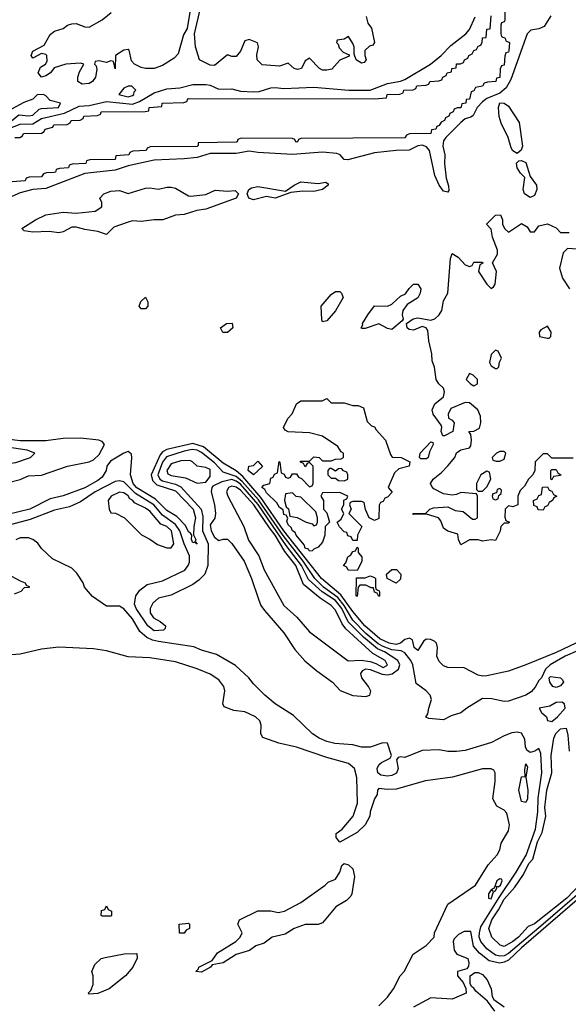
# Model space of a CAD drawing. Header units: inches. Extents: x 2348341 to 2479810, y 460419 to 613669.
# Tile 438 of 656: x 2404249 to 2406787, y 541479 to 546036. Entities that reach past the tile are written whole.
import ezdxf

# ---------------------------------------------------------------- set-up
doc = ezdxf.new("R2010")
doc.units = ezdxf.units.IN
doc.header["$MEASUREMENT"] = 0
doc.layers.add('C4504', color=7, linetype='Continuous')

msp = doc.modelspace()

# ---------------------------------------------------------------- linework, layer by layer
at = {"layer": 'C4504', "color": 2}
for points, elevation in [([(2406494, 546150), (2406492.7, 546032.7), (2406490, 546026), (2406478, 546022), (2406474, 546010), (2406474, 545970), (2406478, 545958), (2406494, 545950), (2406498, 545938), (2406514, 545930), (2406511.3, 545891.3), (2406510, 545886), (2406498, 545882), (2406492.7, 545867.3), (2406490, 545826), (2406478, 545822), (2406472, 545808), (2406470, 545768), (2406454, 545766), (2406452, 545750), (2406412.7, 545747.3), (2406398, 545742), (2406390, 545728), (2406358, 545722), (2406350, 545706), (2406338, 545702), (2406330, 545668), (2406314, 545666), (2406312, 545650), (2406294, 545646), (2406290, 545628.7), (2406272, 545628), (2406258, 545622), (2406254, 545610), (2406238, 545602), (2406234, 545590), (2406218, 545582), (2406214, 545570), (2406198, 545562), (2406190, 545546), (2406178, 545542), (2406174, 545530), (2406154, 545526), (2406150, 545509), (2406052.7, 545507.3), (2406038, 545502), (2406030, 545489), (2405550, 545486), (2405538, 545482), (2405534, 545470), (2405530, 545469.3), (2405526, 545470), (2405522, 545482), (2405510, 545486), (2405272.7, 545487.3), (2405258, 545482), (2405254, 545470), (2405250, 545469.3), (2405074, 545466), (2405074, 545454), (2405069.3, 545449.3), (2404852.7, 545447.3), (2404838, 545442), (2404834, 545430), (2404772.7, 545427.3), (2404758, 545422), (2404754, 545410), (2404694, 545406), (2404690, 545389.4), (2404572.7, 545387.3), (2404558, 545382), (2404554, 545370), (2404492, 545368), (2404478, 545362), (2404474, 545350), (2404432.7, 545347.3), (2404418, 545342), (2404414, 545330), (2404408.7, 545328.7), (2404372.7, 545327.3), (2404358, 545322), (2404350, 545308.7), (2404292.7, 545307.3), (2404278, 545302), (2404274, 545290), (2404214, 545286)], 22), ([(2405038.8, 546090), (2405024, 545996), (2405006.4, 545966.4), (2404982.4, 545877.6), (2404962.8, 545857.2), (2404910, 545823.7), (2404870.3, 545809.7), (2404830, 545809.6), (2404810, 545814.5), (2404779, 545830), (2404766.3, 545846.3), (2404754.6, 545894.6), (2404750, 545898), (2404730, 545895.3), (2404692, 545870), (2404690, 545808.7), (2404682, 545842), (2404670, 545846), (2404650, 545838), (2404614, 545846), (2404598, 545842), (2404594, 545830), (2404602, 545822), (2404605.4, 545805.4), (2404599.1, 545770), (2404584.9, 545750), (2404570, 545740.5), (2404537.5, 545737.5), (2404517.2, 545750), (2404517.2, 545770), (2404525.2, 545794.8), (2404546, 545830), (2404530, 545835.3), (2404462, 545830), (2404407.5, 545812.5), (2404391, 545790), (2404370, 545776), (2404350, 545769.5), (2404334, 545790), (2404344.1, 545815.9), (2404368, 545830), (2404376, 545844), (2404374, 545870), (2404370, 545875.3), (2404350, 545879), (2404310, 545858), (2404302, 545870), (2404310, 545890.6), (2404361.5, 545918.5), (2404390, 545967.3), (2404410, 545983), (2404450, 545994.8), (2404469, 546010), (2404490, 546016.4), (2404510, 546018.4), (2404550, 546002.8), (2404570, 546001), (2404630, 546034.9), (2404672, 546070)], 26), ([(2405850.9, 546050.9), (2405859.8, 546019.8), (2405876.3, 545996.3), (2405890.8, 545930), (2405882, 545918), (2405866.4, 545913.6), (2405846, 545894), (2405844.7, 545870), (2405851, 545850), (2405842, 545838), (2405830, 545835.3), (2405806, 545850), (2405796.4, 545876.4), (2405795.3, 545910), (2405790, 545926), (2405770, 545958), (2405750, 545946), (2405718, 545942), (2405714, 545930), (2405722, 545922), (2405726.4, 545906.4), (2405745.4, 545885.4), (2405772.7, 545872.7), (2405772.7, 545867.3), (2405730, 545848), (2405693.2, 545806.8), (2405670, 545802.7), (2405650, 545802.7), (2405635.3, 545810), (2405590, 545858), (2405570, 545846), (2405552, 545810), (2405534.4, 545805.6), (2405518, 545810), (2405490, 545835.3), (2405450, 545820.9), (2405370, 545827), (2405347, 545850), (2405346.3, 545873.7), (2405353.2, 545910), (2405348.9, 545928.9), (2405310, 545944), (2405290, 545938), (2405270.8, 545890), (2405250, 545866), (2405230, 545866), (2405210, 545874), (2405150, 545824), (2405130, 545825.2), (2405081.2, 545850), (2405062, 545910), (2405057.2, 545970), (2405085.2, 546090)], 26), ([(2404074.8, 545485.2), (2404250, 545552.5), (2404310, 545553.9), (2404350, 545578.6), (2404456.5, 545603.5), (2404524, 545636), (2404570, 545639.4), (2404650, 545657.5), (2404770, 545645.5), (2404802.2, 545657.8), (2404870, 545696.9), (2404930, 545716.5), (2404990, 545720.7), (2405050, 545735.8), (2405110, 545735.6), (2405130, 545732.2), (2405170, 545713.7), (2405230, 545715.8), (2405270, 545705.7), (2405330, 545701.9), (2405356.6, 545703.4), (2405410, 545721), (2405430, 545721.8), (2405470, 545718.2), (2405610, 545723.2), (2405770.7, 545709.3), (2405870, 545709.3), (2405950, 545740.2), (2406010, 545751), (2406030, 545758.9), (2406149.4, 545830), (2406199.3, 545870), (2406243.6, 545916.4), (2406312, 545970), (2406329.4, 545990), (2406355.6, 546050)], 26), ([(2406706.4, 546053.6), (2406675.6, 546004.4), (2406650, 545993.1), (2406613.1, 545986.9), (2406596.5, 545970), (2406521.1, 545758.9), (2406498.8, 545721.2), (2406470, 545696.4), (2406410, 545671.7), (2406390, 545656.4), (2406365.4, 545630), (2406346.8, 545593.2), (2406335.6, 545584.4), (2406310, 545576.8), (2406290, 545560.3), (2406219.6, 545490), (2406210, 545475.1), (2406206, 545450), (2406215.2, 545410), (2406214.3, 545370), (2406222, 545302), (2406233, 545267), (2406234, 545246), (2406230, 545238), (2406210, 545242.7), (2406189.7, 545269.7), (2406170, 545315.3), (2406144.2, 545430), (2406130, 545447.1), (2406110, 545455), (2406090, 545451.6), (2406050, 545431.7), (2405990, 545430.8), (2405890, 545419.2), (2405767.3, 545387.3), (2405750, 545389.3), (2405732, 545410), (2405716.2, 545416.2), (2405650, 545422.8), (2405510, 545412.7), (2405350, 545420.8), (2405310, 545427.7), (2405250, 545416.5), (2405130, 545416.2), (2405070, 545398.8), (2405010, 545391.7), (2404870, 545386.2), (2404750, 545358.9), (2404690, 545339.8), (2404550, 545324.8), (2404370, 545254.4), (2404310, 545250.6), (2404250, 545234), (2404170, 545199)], 26), ([(2404226, 545490), (2404248.7, 545491.3), (2404262, 545498), (2404266, 545510), (2404348.7, 545511.3), (2404362, 545518), (2404366, 545530), (2404402, 545538), (2404406, 545550), (2404468.4, 545551.6), (2404482, 545558), (2404486, 545570), (2404528.4, 545571.6), (2404542, 545578), (2404546, 545590), (2404608, 545592), (2404622, 545598), (2404626, 545610), (2404829.2, 545610.8), (2404846, 545614), (2404848, 545630), (2404906, 545634), (2404908, 545650), (2405007.3, 545652.7), (2405022, 545658), (2405026, 545670), (2405030.8, 545670.8), (2405889.7, 545670.3), (2405946, 545674), (2405948, 545690), (2406008, 545692), (2406022, 545698), (2406026, 545710), (2406068.4, 545711.6), (2406082, 545718), (2406086, 545730), (2406127.3, 545732.7), (2406142, 545738), (2406146, 545750), (2406187.3, 545752.7), (2406202, 545758), (2406206, 545770), (2406222, 545778), (2406226, 545790), (2406246, 545794), (2406248, 545810), (2406267.3, 545812.7), (2406270, 545831.3), (2406288, 545832), (2406302, 545838), (2406306, 545850), (2406322, 545858), (2406326, 545870), (2406342, 545878), (2406350, 545894), (2406362, 545898), (2406370, 545914), (2406382, 545918), (2406388.4, 545931.6), (2406390, 545952), (2406406, 545954), (2406410, 545992), (2406426, 545994), (2406430, 546054)], 22), ([(2406810, 544006), (2406710, 544006), (2406690, 544026), (2406670, 544026), (2406634, 543990), (2406632, 543950), (2406622, 543930), (2406602, 543910), (2406583.6, 543876.4), (2406563.6, 543856.4), (2406554, 543830), (2406554, 543790), (2406530, 543782), (2406510, 543786), (2406494, 543770), (2406492.7, 543732.7), (2406498, 543718), (2406514, 543710), (2406510, 543706), (2406490, 543706), (2406474, 543690), (2406471.6, 543668.4), (2406450, 543626), (2406430, 543628), (2406390, 543622), (2406370, 543628), (2406330, 543628), (2406290, 543606), (2406278, 543630), (2406275.3, 543655.3), (2406230, 543668.7), (2406210, 543682), (2406196.4, 543716.4), (2406186, 543730), (2406130, 543748), (2406070, 543746), (2406068, 543750), (2406127.3, 543752.7), (2406146, 543770), (2406163.1, 543776.9), (2406230, 543782), (2406263.6, 543763.6), (2406299.6, 543759.6), (2406343.6, 543723.6), (2406356.4, 543723.6), (2406366, 543730), (2406366, 543830), (2406362, 543842), (2406290, 543848), (2406270, 543838), (2406250, 543835.3), (2406210, 543842), (2406164.7, 543864.7), (2406154.6, 543874.6), (2406148.7, 543890), (2406162, 543910), (2406200.2, 543939.8), (2406229.1, 543970.9), (2406262, 544010), (2406270, 544031.3), (2406290, 544044.7), (2406330, 544054), (2406336.4, 544063.6), (2406339, 544090), (2406336.4, 544116.4), (2406326, 544130), (2406350, 544132), (2406375.3, 544144.7), (2406382, 544170), (2406380.4, 544200.4), (2406368, 544230), (2406330, 544262), (2406310, 544264), (2406244, 544236), (2406231.3, 544210), (2406232, 544192), (2406250, 544182), (2406258, 544170), (2406252, 544130), (2406214, 544110), (2406206, 544110), (2406198, 544130), (2406202, 544150), (2406199, 544159), (2406161.2, 544210), (2406157.2, 544230), (2406170, 544258), (2406208.7, 544290), (2406213.6, 544313.6), (2406208.7, 544330), (2406188, 544350), (2406175.3, 544370), (2406168.4, 544428.4), (2406156.4, 544456.4), (2406155.3, 544490), (2406141.2, 544550), (2406137.2, 544597.2), (2406129, 544609), (2406110, 544615.3), (2406070, 544599), (2406050, 544602), (2406042, 544610), (2406038, 544630), (2406069.3, 544650.7), (2406090, 544656), (2406150, 544644.7), (2406170, 544651), (2406189, 544670), (2406202, 544690), (2406210, 544734), (2406229.1, 544770.9), (2406242, 544930), (2406250, 544954), (2406276.9, 544936.9), (2406310, 544902), (2406330, 544894), (2406342, 544898), (2406350, 544914), (2406390, 544914), (2406391.6, 544908.4), (2406378, 544902), (2406372, 544870), (2406410, 544812), (2406430, 544792), (2406440.4, 544799.6), (2406448.7, 544811.3), (2406455.3, 544870), (2406435.3, 544910), (2406459, 544950), (2406459, 544970), (2406435.3, 545030), (2406430, 545066), (2406408, 545090), (2406450, 545131.3), (2406472.7, 545132.7), (2406482, 545110), (2406482, 545090), (2406492, 545070), (2406510, 545052), (2406570, 545092), (2406596.9, 545076.9), (2406610, 545054), (2406630, 545054), (2406650, 545082), (2406690, 545091.3), (2406730, 545072), (2406751.3, 545051.3), (2406790, 545051)], 26), ([(2406830, 544974), (2406783.6, 544976.4), (2406763.6, 544956.4), (2406745.4, 544885.4), (2406759.8, 544839.8), (2406792, 544790)], 26), ([(2404190, 543893), (2404250, 543907.3), (2404290, 543924.4), (2404350, 543928.4), (2404469.8, 543970.2), (2404570, 543988.9), (2404590, 543998.7), (2404615.8, 544024.2), (2404641.6, 544070), (2404630, 544082.9), (2404614, 544090), (2404530, 544098.4), (2404450, 544097.2), (2404370, 544086.3), (2404250, 544087.4), (2404190, 544094)], 30), ([(2406854.4, 543165.6), (2406730, 543107.2), (2406590, 543049.7), (2406510, 543020.9), (2406410, 542999), (2406390, 542997.2), (2406370, 543002.7), (2406304.4, 543035.6), (2406230, 543038), (2406210, 543045.2), (2406190, 543065.2), (2406178.4, 543090), (2406181.6, 543130), (2406177, 543150), (2406170, 543158), (2406150, 543167), (2406130, 543169.3), (2406118.5, 543161.5), (2406090, 543116), (2406073.2, 543130), (2406065.6, 543165.6), (2406052.7, 543172.7), (2406030, 543167.3), (2406010.5, 543150), (2405990, 543144.8), (2405958, 543150), (2405915.4, 543170), (2405845.8, 543230), (2405790, 543296.4), (2405734.6, 543374.6), (2405645, 543450), (2405470, 543669.9), (2405364.9, 543824.9), (2405281, 543921), (2405250, 543947.2), (2405190, 543982.9), (2405098.3, 544058.3), (2405050, 544074.2), (2404930, 544046.6), (2404910, 544036.4), (2404897.9, 544022.1), (2404857.4, 543930), (2404863.4, 543903.4), (2404882.7, 543882.7), (2404970, 543854.7), (2405051.1, 543770), (2405062.3, 543730), (2405054, 543690), (2405052.3, 543652.3), (2405062.8, 543630), (2405061, 543621), (2405070, 543608.7), (2405058, 543618), (2405050, 543614), (2405042.9, 543630), (2405045.2, 543650), (2405039.5, 543659.5), (2405030, 543665.2), (2405015.3, 543695.3), (2404976.1, 543736.1), (2404930, 543763.9), (2404877, 543817), (2404790, 543869.1), (2404774, 543890), (2404761, 543930), (2404767.9, 544007.9), (2404765.4, 544025.4), (2404750, 544036.9), (2404730, 544029.7), (2404668.1, 543991.9), (2404652.2, 543970), (2404648.7, 543950), (2404630, 543918.4), (2404610, 543902.6), (2404550, 543869.7), (2404450, 543832.3), (2404390, 543818), (2404296, 543770), (2404194.3, 543745.7)], 30), ([(2406830, 543114), (2406773, 543090), (2406702.8, 543050), (2406681, 543030), (2406662.8, 542990), (2406650, 542977.2), (2406633.2, 542946.8), (2406614.8, 542925.2), (2406590.2, 542909.8), (2406510, 542882.3), (2406490, 542880.4), (2406432.4, 542892.4), (2406390, 542894), (2406317.1, 542850), (2406290, 542827.8), (2406245.5, 542814.5), (2406210, 542796), (2406142, 542802), (2406127.3, 542807.3), (2406137.2, 542822.8), (2406140.9, 542850), (2406154, 542890), (2406147.3, 542910), (2406129.6, 542930), (2406083.3, 542963.3), (2406067.4, 543050), (2406058, 543070), (2406030, 543105.4), (2406014, 543114), (2405970, 543118.6), (2405930, 543134.6), (2405906.8, 543146.8), (2405850, 543195.4), (2405790, 543256.8), (2405750, 543324.5), (2405720.9, 543360.9), (2405653.8, 543410), (2405613.7, 543450), (2405559.9, 543530), (2405468, 543648), (2405353.6, 543813.6), (2405278.6, 543898.6), (2405250, 543922.3), (2405190, 543941.7), (2405150, 543984.8), (2405090, 544032.9), (2405070, 544043.2), (2405046.5, 544046.5), (2405010, 544039.6), (2404927.7, 544012.3), (2404910, 543988.2), (2404887.3, 543930), (2404896.9, 543910), (2404910, 543900.9), (2404970, 543886), (2404994.4, 543874.4), (2405087.6, 543770), (2405095.8, 543735.8), (2405094, 543670), (2405120.2, 543610), (2405119.2, 543510), (2405104.4, 543470), (2405077.7, 543442.3), (2405050, 543422.3), (2404950, 543372.4), (2404890, 543359.1), (2404864.2, 543335.8), (2404852.6, 543310), (2404852.9, 543290), (2404867.9, 543267.9), (2404899.1, 543250), (2404922.8, 543230), (2404922, 543218), (2404914, 543210), (2404870, 543207.6), (2404841.1, 543230), (2404786.8, 543310), (2404780.3, 543330), (2404786, 543370), (2404803.7, 543396.3), (2404837.7, 543422.3), (2404910, 543438.5), (2405011.9, 543488.1), (2405028.7, 543510), (2405034.3, 543525.7), (2405034.8, 543554.8), (2405009.3, 543609.3), (2404989.8, 543670), (2404970, 543698.9), (2404910, 543742.3), (2404868.8, 543790), (2404783.7, 543843.7), (2404730, 543896.8), (2404710, 543902), (2404690, 543899.2), (2404597.6, 543850), (2404530, 543804.7), (2404478.6, 543781.4), (2404410, 543766.2), (2404297, 543723), (2404210, 543699.3)], 34), ([(2406949.3, 542090), (2406670.7, 541849.3), (2406510, 541714.5), (2406490, 541703.4), (2406470, 541701), (2406450, 541705.5), (2406410, 541736), (2406381.8, 541770), (2406374.8, 541790), (2406375.2, 541810), (2406382.3, 541837.7), (2406466.5, 541973.5), (2406546.3, 542090), (2406591.5, 542168.5), (2406635.4, 542290), (2406646.2, 542370), (2406647.2, 542432.8), (2406664, 542550), (2406659.3, 542639.3), (2406650, 542662), (2406632, 542650), (2406610, 542644), (2406595.5, 542655.5), (2406589.4, 542670), (2406585.6, 542705.6), (2406570, 542734), (2406550, 542738), (2406525.4, 542734.6), (2406490, 542722), (2406432, 542690), (2406310, 542654), (2406269.1, 542649.1), (2406229.3, 542649.3), (2406190, 542657.2), (2406110, 542652.7), (2406030, 542621.2), (2406010, 542624), (2405999.6, 542620.4), (2405991.3, 542610), (2405999.3, 542570), (2405991.2, 542548.8), (2405970, 542538), (2405950, 542535.1), (2405919.5, 542539.5), (2405906, 542550), (2405903.1, 542570), (2405910, 542587.3), (2405922, 542598), (2405962, 542618), (2405968.7, 542630), (2405950, 542688), (2405928.4, 542688.4), (2405870, 542669.3), (2405830, 542669.5), (2405790, 542679.3), (2405706.2, 542686.2), (2405670, 542694.5), (2405634, 542710), (2405604, 542730), (2405515.5, 542815.5), (2405430, 542869.2), (2405382, 542910), (2405330, 542962), (2405309, 542990), (2405247.2, 543047.2), (2405158.4, 543098.4), (2405090, 543118.4), (2405054, 543134), (2404890, 543157.7), (2404863.6, 543163.6), (2404836.3, 543176.3), (2404804.4, 543204.4), (2404770, 543262.7), (2404730, 543309), (2404710, 543322), (2404650, 543322), (2404585.6, 543365.6), (2404548, 543410), (2404542, 543430), (2404513.6, 543473.6), (2404490, 543498), (2404400.2, 543540.2), (2404350, 543588), (2404333.2, 543613.2), (2404309.3, 543629.3), (2404290, 543637.2), (2404250, 543637.2), (2404230, 543628.7)], 38), ([(2404210, 543461), (2404250, 543438), (2404274, 543430), (2404278, 543418), (2404292.7, 543412.7), (2404292.7, 543407.3), (2404270, 543406), (2404254, 543390), (2404223.5, 543376.5)], 38), ([(2405910, 541472), (2405950, 541512), (2405978, 541550), (2406008.7, 541610), (2406028, 541630), (2406068.9, 541711.1), (2406128.4, 541751.6), (2406166, 541790), (2406168, 541810), (2406230, 541942), (2406358, 542030), (2406415.9, 542124.1), (2406458, 542170), (2406470, 542194), (2406476, 542224), (2406510, 542282), (2406515.1, 542310), (2406503.1, 542363.1), (2406490, 542378), (2406456.4, 542396.4), (2406438, 542430), (2406449, 542510), (2406448.7, 542550), (2406442, 542562), (2406430, 542568.7), (2406390, 542569.2), (2406250.4, 542529.6), (2406126.6, 542513.4), (2405990, 542475.1), (2405950, 542473.2), (2405910, 542478), (2405903.8, 542470), (2405903, 542450), (2405890, 542429), (2405870.4, 542370), (2405868.4, 542350), (2405846.4, 542310), (2405810, 542273.3), (2405730, 542229), (2405712.7, 542250), (2405713.2, 542270), (2405741.2, 542290), (2405791.1, 542348.9), (2405811.1, 542410), (2405809.1, 542529.1), (2405797.2, 542570), (2405770, 542594), (2405670, 542621.3), (2405530, 542669.6), (2405447, 542687), (2405374, 542714), (2405364, 542730), (2405365.2, 542770), (2405359.3, 542790), (2405339, 542810), (2405290, 542832), (2405238.6, 542838.6), (2405195.3, 542855.3), (2405189, 542869), (2405198, 542930), (2405192.7, 542950), (2405170, 542980.9), (2405130, 543007.3), (2405070, 543031.8), (2404970, 543063.7), (2404850, 543082), (2404750, 543087), (2404650, 543115.1), (2404590, 543123.7), (2404430, 543132), (2404350, 543122), (2404250, 543099.3), (2404170, 543093.2)], 42), ([(2406843.6, 542036.4), (2406779.7, 541970), (2406630, 541851.8), (2406601.8, 541838.2), (2406556.5, 541790), (2406530, 541768.7), (2406490, 541746.3), (2406471.8, 541751.8), (2406433.2, 541790), (2406419.6, 541830), (2406433.7, 541870), (2406464.4, 541915.6), (2406490, 541965.3), (2406539.3, 542020.7), (2406579.9, 542080.1), (2406604.5, 542130), (2406622, 542150), (2406645, 542230), (2406666, 542274), (2406682.3, 542350), (2406678.7, 542390), (2406687.8, 542470), (2406711.3, 542550), (2406707.7, 542630), (2406720.4, 542710), (2406728.3, 542731.7), (2406750, 542754), (2406776.8, 542756.8), (2406784.1, 542724.1), (2406790.2, 542650.2)], 34), ([(2406883.5, 542010), (2406570, 541739.8), (2406510, 541682.8), (2406490, 541673), (2406470, 541669.8), (2406420.6, 541680.6), (2406375.8, 541715.8), (2406347.4, 541747.4), (2406335.3, 541815.3), (2406304.5, 541815.5), (2406278.4, 541801.6), (2406258, 541782), (2406254.4, 541770), (2406258.7, 541730), (2406270.3, 541710.3), (2406322, 541690), (2406326, 541670), (2406324.9, 541655.1), (2406317.1, 541642.9), (2406274, 541630), (2406274, 541610), (2406299.6, 541579.6), (2406312, 541552), (2406314, 541530), (2406250, 541502), (2406150, 541508.7), (2406070, 541466)], 42), ([(2406446.6, 541446.6), (2406413.6, 541493.6), (2406359, 541539), (2406350, 541554), (2406340.2, 541560.2), (2406332.7, 541572.7), (2406332.7, 541610), (2406354.2, 541625.8), (2406370, 541625.3), (2406390, 541617), (2406412, 541592), (2406430.4, 541550), (2406435.2, 541515.2), (2406441.6, 541501.6), (2406490, 541466.8)], 42)]:
    msp.add_lwpolyline(points, dxfattribs=dict(at, elevation=elevation))
for points, elevation in [([(2404750, 545728.7), (2404730, 545719), (2404707.7, 545690), (2404750, 545679.3), (2404770, 545685.5), (2404777.2, 545690), (2404778, 545702), (2404786, 545710), (2404768, 545728)], 30), ([(2404358, 545690), (2404330, 545688.7), (2404310, 545668.7), (2404267.1, 545652.9), (2404210, 545622), (2404181, 545590), (2404171.3, 545570), (2404210, 545568.1), (2404244.1, 545595.9), (2404290, 545590.7), (2404310, 545594), (2404338.6, 545621.4), (2404350, 545625.5), (2404428, 545630), (2404438, 545650), (2404390, 545662), (2404370, 545684)], 30), ([(2406550, 545416), (2406530, 545429.3), (2406522.5, 545442.5), (2406507.8, 545490), (2406476.3, 545556.3), (2406467.6, 545587.6), (2406463.5, 545630), (2406470, 545650.6), (2406490, 545650.3), (2406510, 545635.3), (2406559.9, 545559.9), (2406574.6, 545450), (2406568.4, 545431.6)], 26), ([(2406610, 545212.7), (2406584, 545230), (2406578, 545250), (2406586, 545306), (2406565.4, 545325.4), (2406549.5, 545350), (2406547.7, 545372.3), (2406558, 545382), (2406570, 545384), (2406590, 545374.8), (2406610.6, 545310), (2406639.1, 545270), (2406641.6, 545250), (2406630, 545222)], 26), ([(2405630, 545278), (2405664.7, 545284.7), (2405676, 545276), (2405676, 545270), (2405650, 545249.6), (2405610, 545240.7), (2405558, 545242), (2405503.6, 545236.4), (2405430, 545209.6), (2405390, 545217), (2405330, 545202.9), (2405309.2, 545210), (2405301.2, 545230), (2405309.3, 545250.7), (2405321.6, 545258.4), (2405350, 545263.8), (2405478, 545242), (2405519, 545270), (2405550, 545284.9)], 26), ([(2405039.8, 545219.8), (2405110, 545226.8), (2405153.6, 545246.4), (2405210, 545242.8), (2405246, 545246), (2405261, 545230), (2405250, 545209.4), (2405110, 545159.5), (2405067.7, 545152.3), (2405010, 545134.5), (2404970, 545132), (2404910.3, 545109.7), (2404870, 545109.7), (2404810, 545102), (2404770, 545104.5), (2404750, 545098.4), (2404684.4, 545075.6), (2404650, 545041.2), (2404610, 545055.1), (2404550, 545064.5), (2404510, 545076), (2404490, 545075.1), (2404450, 545054.5), (2404430, 545049.3), (2404384.7, 545055.3), (2404310, 545052.3), (2404270, 545058), (2404258, 545070), (2404321.2, 545110), (2404370, 545132.4), (2404450, 545145.5), (2404510, 545141), (2404598, 545150), (2404628.7, 545170), (2404628.7, 545190), (2404619, 545210), (2404637.2, 545230), (2404670, 545243), (2404710, 545244.9), (2404750, 545230.8), (2404830, 545255.5), (2404850, 545257.3), (2404890, 545251), (2404930, 545260.7), (2404950, 545260.5), (2404970, 545256.3), (2405030, 545221)], 26), ([(2405970, 544602), (2405950, 544606), (2405910, 544628.7), (2405847.3, 544607.3), (2405830, 544606), (2405828.7, 544610), (2405836.4, 544623.6), (2405835.3, 544630), (2405859, 544670), (2405890, 544711.3), (2405950, 544710.8), (2405970, 544718.8), (2406010, 544756), (2406033.6, 544766.4), (2406050, 544792), (2406070, 544812), (2406090, 544812), (2406104.7, 544790), (2406101, 544770), (2406090.7, 544749.3), (2406042, 544718), (2406021, 544690), (2406018, 544670), (2406022, 544650), (2406018, 544642)], 26), ([(2404810, 544698), (2404802, 544710), (2404808.4, 544731.6), (2404830, 544752), (2404842, 544730), (2404842, 544710), (2404830, 544698)], 26), ([(2405650, 544638), (2405646.3, 544646.3), (2405644, 544710), (2405690, 544764.7), (2405710, 544778), (2405730, 544778), (2405738, 544770), (2405744.7, 544750), (2405710, 544688), (2405670, 544642)], 26), ([(2405188.4, 544588.4), (2405178, 544610), (2405206, 544630), (2405231.6, 544631.6), (2405234, 544610), (2405210, 544588.7)], 26), ([(2406690, 544618), (2406659.6, 544600.4), (2406652, 544590), (2406654, 544570), (2406690, 544562), (2406698, 544562), (2406706, 544570), (2406708, 544590)], 26), ([(2406450, 544506), (2406430, 544486), (2406422, 544450), (2406430, 544434), (2406450, 544422), (2406458, 544422), (2406466, 544430), (2406468.4, 544451.6), (2406478, 544470), (2406462, 544502)], 26), ([(2406330, 544398), (2406314, 544370), (2406334, 544350), (2406350, 544342), (2406366, 544350), (2406366, 544370), (2406346, 544390)], 26), ([(2405690, 544262), (2405750, 544262), (2405790, 544250.8), (2405814, 544250), (2405839.8, 544239.8), (2405856, 544176), (2405876, 544156), (2405890, 544151), (2405897.3, 544137.3), (2405941, 544090), (2405963.6, 544023.6), (2405971.6, 544011.6), (2406014, 544010), (2406054, 543990), (2406050.6, 543969.4), (2406002.8, 543957.2), (2405982, 543938), (2405954, 543870), (2405971.3, 543848.7), (2405950, 543826), (2405938, 543822), (2405930, 543806), (2405918, 543802), (2405911.6, 543788.4), (2405910, 543728), (2405890, 543718), (2405866, 543730), (2405848.4, 543768.4), (2405842, 543802), (2405830, 543806), (2405790, 543806), (2405778, 543802), (2405774, 543790), (2405782, 543770), (2405772, 543750), (2405832, 543690), (2405812, 543650), (2405810, 543626), (2405790, 543626), (2405782, 543642), (2405767.3, 543647.3), (2405762, 543662), (2405750, 543666), (2405728.9, 543688.9), (2405718, 543710), (2405735.3, 543724.7), (2405748, 543750), (2405738, 543770), (2405748, 543790), (2405748.4, 543811.6), (2405762, 543818), (2405766, 543830), (2405730, 543848), (2405650, 543846), (2405642, 543830), (2405654, 543810), (2405654, 543770), (2405670, 543754), (2405682, 543710), (2405662, 543690), (2405661, 543650), (2405650, 543618), (2405630, 543595.3), (2405610, 543586), (2405602, 543578), (2405590, 543575.3), (2405584.8, 543584.8), (2405570, 543589.6), (2405564.7, 543604.7), (2405527.3, 543650), (2405523.2, 543663.2), (2405510, 543669.5), (2405505.1, 543685.1), (2405490, 543698), (2405485.2, 543714.8), (2405488.7, 543728.7), (2405482, 543742), (2405470, 543746), (2405468, 543768), (2405450, 543778), (2405439, 543799), (2405390, 543846), (2405382, 543862), (2405369.4, 543870.6), (2405378, 543882), (2405406, 543890), (2405410, 543914), (2405422, 543918), (2405427.3, 543932.7), (2405442, 543938), (2405448.4, 543991.6), (2405452.7, 543987.3), (2405458, 543938), (2405472.7, 543932.7), (2405478, 543918), (2405490, 543914), (2405502, 543918), (2405510, 543934), (2405530, 543934), (2405538, 543918), (2405552.7, 543912.7), (2405590, 543874), (2405602, 543878), (2405606, 543890), (2405606, 543970), (2405590, 543986), (2405578, 543982), (2405570, 543966), (2405562, 543982), (2405547.3, 543987.3), (2405547.3, 543992.7), (2405590, 543992), (2405610, 544012), (2405634, 544010), (2405650, 543994), (2405690, 543994), (2405710, 544002), (2405736.4, 544003.6), (2405746, 544010), (2405746, 544030), (2405736.4, 544036.4), (2405720.4, 544060.4), (2405650, 544109), (2405590, 544124), (2405490, 544128), (2405476.4, 544136.4), (2405468.4, 544148.4), (2405488.7, 544190), (2405508.9, 544211.1), (2405530, 544258), (2405550, 544271.3), (2405648.4, 544271.6), (2405670, 544282)], 26), ([(2404190, 544057.3), (2404124.7, 544050), (2404078, 544030), (2404090, 544004.7), (2404130, 543982.8), (2404170, 543979.1), (2404230, 543986), (2404298, 544010), (2404318, 544030), (2404283.2, 544043.2)], 34), ([(2406104, 544004), (2406098, 544010), (2406102, 544030), (2406150, 544082), (2406159.6, 544079.6), (2406162, 544070), (2406144.7, 544035.3), (2406138, 544010), (2406130, 544004)], 26), ([(2406490, 544038), (2406470, 544038), (2406454, 544030), (2406434, 544010), (2406438, 543998), (2406452.7, 543992.7), (2406470, 543992), (2406490, 544002), (2406498, 544030)], 26), ([(2405035.1, 543995.1), (2404993.4, 543993.4), (2404950, 543979.6), (2404929.1, 543950), (2404934.6, 543934.6), (2404950, 543926.5), (2405015.9, 543915.9), (2405070, 543891.3), (2405110, 543896), (2405130, 543922), (2405130, 543954.5), (2405110, 543962.7), (2405069, 543969), (2405048, 543990)], 38), ([(2405330, 543929), (2405306, 543950), (2405308, 543970), (2405330, 543972), (2405350, 543992), (2405371.6, 543968.4)], 26), ([(2405738, 543958), (2405723.6, 543956.4), (2405710, 543946), (2405690, 543958), (2405682, 543958), (2405674, 543950), (2405674, 543930), (2405690, 543914), (2405710, 543914), (2405723.6, 543903.6), (2405750, 543902), (2405766, 543910), (2405766, 543930), (2405762, 543942), (2405747.3, 543947.3)], 26), ([(2406410, 543946), (2406382, 543930), (2406362, 543890), (2406362, 543862), (2406370, 543854), (2406390, 543854), (2406410, 543874), (2406428, 543910), (2406422, 543942)], 26), ([(2406710, 543906), (2406706, 543910), (2406706, 543950), (2406710, 543954), (2406730, 543954), (2406738, 543938), (2406752, 543930), (2406750, 543926), (2406718, 543922)], 26), ([(2405230, 543907.2), (2405183.2, 543896.8), (2405142.8, 543877.2), (2405137.3, 543870), (2405134.9, 543850), (2405150.5, 543790), (2405154.8, 543750), (2405150.7, 543729.3), (2405130, 543698), (2405134, 543670), (2405150, 543640.7), (2405170, 543624.7), (2405190, 543632), (2405210, 543632), (2405230, 543612), (2405287.3, 543530), (2405320.7, 543450), (2405353.2, 543353.2), (2405364.9, 543324.9), (2405381.1, 543301.1), (2405470, 543198.8), (2405520.9, 543120.9), (2405568.5, 543068.5), (2405622.8, 543022.8), (2405696, 542970), (2405730.7, 542930.7), (2405790, 542907.3), (2405850, 542902.8), (2405868, 542910), (2405872.7, 542927.3), (2405862.7, 542950), (2405831.6, 542990), (2405826.9, 543010), (2405836.2, 543023.8), (2405850, 543031.1), (2405870, 543029.1), (2405926.1, 543006.1), (2405950, 543003), (2405972.4, 543007.6), (2406001.6, 543030), (2406007.8, 543050), (2405998.4, 543070), (2405936, 543110), (2405904, 543124), (2405838.5, 543178.5), (2405768.2, 543248.2), (2405738.5, 543310), (2405710, 543347.4), (2405648.2, 543388.2), (2405585.3, 543445.3), (2405553.1, 543510), (2405482.2, 543602.2), (2405352.4, 543792.4), (2405270, 543885.6), (2405250, 543900.2)], 38), ([(2405230, 543876.5), (2405214.9, 543870), (2405205.7, 543850), (2405212, 543830), (2405284.9, 543690), (2405306.8, 543626.8), (2405354.9, 543554.9), (2405380.4, 543490), (2405470, 543324), (2405530.6, 543270.6), (2405590, 543202.8), (2405767.9, 543067.9), (2405827.9, 543072.1), (2405870, 543065.2), (2405896.5, 543056.5), (2405930, 543038), (2405950, 543047.7), (2405938.9, 543070), (2405882.2, 543102.2), (2405756.9, 543216.9), (2405739.8, 543239.8), (2405710, 543303.7), (2405690, 543325.1), (2405638, 543358), (2405562.2, 543422.2), (2405526.4, 543510), (2405475, 543575), (2405430.9, 543650), (2405403.6, 543683.6), (2405332.2, 543790), (2405270, 543857.7), (2405250, 543872.9)], 42), ([(2406670, 543766), (2406647.3, 543767.3), (2406642, 543782), (2406627.3, 543787.3), (2406626, 543810), (2406642, 543818), (2406650, 543834), (2406662, 543838), (2406667.3, 543872.7), (2406690, 543874), (2406698, 543858), (2406710, 543854), (2406718, 543838), (2406734, 543830), (2406718, 543822), (2406714, 543810), (2406698, 543802), (2406690, 543786), (2406678, 543782)], 26), ([(2404710, 543849), (2404671.3, 543830), (2404658, 543810), (2404662, 543770), (2404670, 543754), (2404691.6, 543751.6), (2404734, 543730), (2404811.6, 543651.6), (2404850, 543632), (2404886.4, 543606.4), (2404930, 543592), (2404950, 543592), (2404962, 543610), (2404951.1, 543670), (2404930, 543690.9), (2404901.5, 543701.5), (2404850, 543760.7), (2404830, 543775.1), (2404779.3, 543799.3), (2404772.3, 543810), (2404758, 543818), (2404750, 543831.5), (2404730, 543846)], 38), ([(2405510, 543846), (2405478, 543842), (2405474, 543810), (2405482, 543782), (2405491.6, 543771.6), (2405498, 543738), (2405531.6, 543731.6), (2405574, 543710), (2405602, 543702), (2405610, 543694), (2405622, 543698), (2405626, 543710), (2405626, 543730), (2405618, 543758), (2405550, 543826), (2405528.4, 543828.4)], 26), ([(2406470, 543866), (2406458, 543862), (2406454, 543846), (2406438, 543842), (2406434, 543830), (2406438, 543818), (2406450, 543814), (2406462, 543818), (2406466, 543834), (2406476.4, 543843.6), (2406478, 543858)], 26), ([(2405810, 543486), (2405768.4, 543488.4), (2405762, 543502), (2405746, 543510), (2405758, 543522), (2405766, 543550), (2405780.4, 543559.6), (2405790, 543574), (2405802, 543578), (2405810, 543594), (2405814, 543590), (2405814, 543570), (2405831.3, 543550), (2405831.3, 543528.7)], 26), ([(2405910, 543366), (2405902, 543382), (2405890, 543386), (2405886, 543406), (2405874, 543406), (2405850, 543418), (2405822, 543418), (2405814, 543410), (2405810, 543366), (2405806, 543370), (2405807.3, 543452.7), (2405847.3, 543452.7), (2405870, 543462), (2405890, 543454), (2405894, 543450), (2405894, 543410), (2405898, 543398), (2405910, 543394), (2405912.7, 543387.3), (2405914, 543370)], 26), ([(2405990, 543428), (2405948, 543450), (2405946, 543470), (2405970, 543491.3), (2405991.6, 543491.6), (2406012, 543470), (2406010, 543446)], 26), ([(2406730, 542944.5), (2406715.3, 542950), (2406701.2, 542970), (2406698, 542990), (2406704, 542996), (2406750, 542990.4), (2406759.9, 542979.9), (2406764, 542970), (2406750, 542953.2)], 34), ([(2406757.5, 542877.5), (2406730, 542875.1), (2406701.6, 542858.4), (2406652, 542850), (2406662.8, 542830), (2406685.5, 542810), (2406690, 542792), (2406710, 542787.7), (2406737, 542810), (2406772.3, 542850), (2406768.7, 542870)], 38), ([(2406590, 542412.7), (2406570, 542417.2), (2406557.4, 542470), (2406570, 542531.3), (2406587.3, 542532.7), (2406585.6, 542565.6), (2406590, 542592), (2406598, 542578), (2406590.5, 542530), (2406600.2, 542470), (2406598, 542430)], 38), ([(2405630, 541848), (2405570, 541848.7), (2405518, 541830), (2405476.4, 541803.6), (2405416, 541790), (2405378.9, 541761.1), (2405341, 541750), (2405311.8, 541728.2), (2405250, 541709.6), (2405190, 541671.1), (2405138.8, 541661.2), (2405130.6, 541650), (2405090, 541628), (2405064, 541630), (2405076.5, 541643.5), (2405077.2, 541650), (2405138.9, 541681.1), (2405163.1, 541716.9), (2405249, 541770), (2405268.7, 541790), (2405278, 541810), (2405258, 541850), (2405266, 541870), (2405350, 541911), (2405410, 541911.3), (2405444, 541904), (2405474, 541910), (2405549.2, 541950), (2405662, 542030), (2405675.5, 542044.5), (2405710, 542058), (2405729, 542090), (2405738.6, 542121.4), (2405749.3, 542130.7), (2405770, 542124), (2405790, 542106), (2405797, 542070), (2405786, 541990), (2405780.3, 541979.7), (2405760.7, 541959.3), (2405710.5, 541929.5), (2405650, 541855.3)], 42), ([(2406470, 542059.6), (2406456.3, 542050), (2406444, 542016), (2406432, 542010), (2406438, 542002), (2406430, 542009), (2406417.3, 541990), (2406418, 541970), (2406430, 541966.7), (2406440.1, 541999.9), (2406450, 542004.9), (2406456.5, 542016.5), (2406454.6, 542025.4), (2406462.5, 542022.5), (2406472.9, 542030), (2406480.7, 542050), (2406477.4, 542057.4)], 42), ([(2404630, 541886), (2404626, 541890), (2404627.3, 541912.7), (2404642, 541918), (2404650, 541934), (2404658, 541918), (2404674, 541910), (2404674, 541890), (2404670, 541886)], 42), ([(2404987.3, 541807.3), (2404986, 541850), (2405030, 541854), (2405034, 541850), (2405034, 541830), (2405018, 541822), (2405010, 541808)], 42), ([(2404570, 541526), (2404566, 541530), (2404578, 541542), (2404588, 541570), (2404588, 541610), (2404582, 541630), (2404596.4, 541663.6), (2404626, 541690), (2404644.7, 541695.3), (2404731.6, 541711.6), (2404790, 541714), (2404791.3, 541690), (2404782, 541670), (2404771.3, 541650), (2404738, 541610), (2404662, 541550), (2404610, 541528)], 42)]:
    msp.add_lwpolyline(points, close=True, dxfattribs=dict(at, elevation=elevation))

doc.saveas('drawing.dxf')
